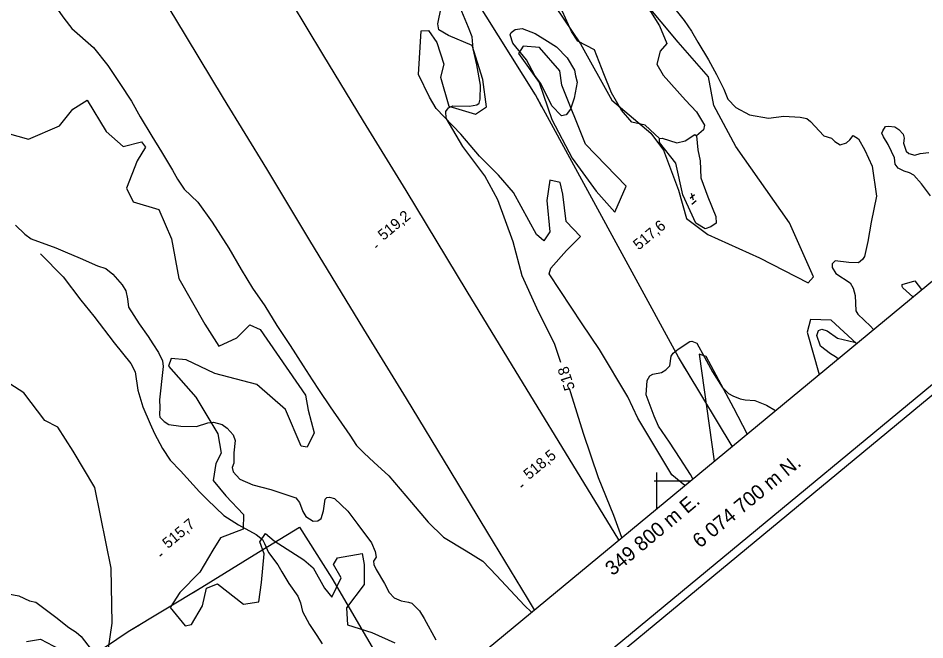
# Model space of a CAD drawing. Extents: x 347059 to 352153, y 6073752 to 6078601.
# Drawn here: x 349535.4 to 349911.2, y 6074634.1 to 6074891.7 of the extents above; entities that cross this region are included whole.
import ezdxf

# ---------------------------------------------------------------- set-up
doc = ezdxf.new("R2010")
doc.units = 0
for name, color, linetype in [('Level 1', 7, 'Continuous'), ('Level 2', 7, 'Continuous'), ('Level 25', 7, 'Continuous'), ('Level 3', 7, 'Continuous'), ('Level 37', 7, 'Continuous'), ('Level 4', 7, 'Continuous'), ('Level 44', 7, 'Continuous'), ('Level 60', 7, 'Continuous'), ('Level 61', 7, 'Continuous'), ('Level 7', 7, 'Continuous')]:
    doc.layers.add(name, color=color, linetype=linetype)

msp = doc.modelspace()

# ---------------------------------------------------------------- linework, layer by layer
at = {"layer": 'Level 1'}
msp.add_lwpolyline([(349913.45, 6074817.99), (349909.84, 6074823.06), (349906.56, 6074826.66), (349904.76, 6074827.64), (349902.65, 6074828.22), (349900.15, 6074829.53), (349898.89, 6074831.13), (349898.57, 6074833.82), (349897.38, 6074836.42), (349895.92, 6074839.33), (349893.97, 6074842.48), (349893.35, 6074843.97), (349893.78, 6074845.02), (349894.9, 6074846.82), (349896.13, 6074846.95), (349898.69, 6074846.64), (349900.42, 6074845.59), (349902.15, 6074843.6), (349902.62, 6074841.98), (349902.33, 6074839.84), (349903.41, 6074836.6), (349904.57, 6074835.58), (349907.03, 6074834.92), (349909.3, 6074835.56), (349912.84, 6074835.97)], dxfattribs=at)
at = {"layer": 'Level 2'}
for points in [[(349551.3, 6074895.96), (349554.27, 6074891.63), (349557.62, 6074887.34), (349566.59, 6074879.43), (349572.62, 6074872.07), (349577.49, 6074864.64), (349582.44, 6074857.28), (349585.93, 6074850.82), (349590.83, 6074842.75), (349594.75, 6074836.26), (349599.32, 6074828.71), (349601.47, 6074825.02), (349604.23, 6074820.78), (349609.88, 6074815.41), (349615.85, 6074807.2), (349622.74, 6074796.39), (349627.87, 6074787.58), (349632.5, 6074779.82), (349637.66, 6074772.54), (349642.62, 6074764.4), (349648.14, 6074756.07), (349653.59, 6074747.69), (349657.25, 6074741.8), (349660.14, 6074737.42), (349664.75, 6074730.61), (349672.8, 6074718.95), (349675.62, 6074714.64), (349678.81, 6074711.47), (349682.75, 6074707.74), (349689.09, 6074702.05), (349698.39, 6074690.97), (349705.26, 6074682.88), (349711.67, 6074676.63), (349721.02, 6074670.99), (349728.03, 6074666.74), (349733.7, 6074660.77), (349745.27, 6074648.36), (349748.12, 6074645.56)], [(349715.61, 6074855.28), (349722.47, 6074855.21), (349725.44, 6074855.69), (349726.44, 6074856.45), (349726.88, 6074858.16), (349726.95, 6074863.96), (349725.52, 6074872.36), (349723.99, 6074878.91), (349723.62, 6074883.9), (349721.98, 6074887.82), (349718.54, 6074896.13)], [(349805.33, 6074898.3), (349811.46, 6074890.66), (349814.48, 6074886.27), (349817.13, 6074881.68), (349821.47, 6074874.39), (349824.82, 6074868.38), (349827.8, 6074862.19), (349829.53, 6074858.1), (349832.82, 6074854.61)], [(349739.79, 6074885.75), (349741.44, 6074886.91), (349744.29, 6074887.43), (349749.63, 6074885.34), (349754.82, 6074882.17), (349758.55, 6074879.78), (349762.89, 6074875.22), (349765.92, 6074870.17), (349766.32, 6074867.82), (349767.01, 6074865.12), (349765.8, 6074858.53)], [(349765.8, 6074858.53), (349764.29, 6074853.91), (349762.58, 6074851.67), (349760.59, 6074851.19), (349756.62, 6074855.31), (349753.76, 6074860.95), (349751.82, 6074864.69), (349749.48, 6074867.94), (349746.08, 6074874.4), (349740.4, 6074881.27), (349739.33, 6074884.69), (349739.79, 6074885.75)], [(349760.29, 6074749.01), (349757.82, 6074756.49), (349750.33, 6074771.48), (349744.3, 6074784.87), (349740.55, 6074799.03), (349734.21, 6074816.38), (349728.85, 6074826.32), (349719.71, 6074838.45), (349712.77, 6074850.29), (349712.69, 6074852.97), (349713.75, 6074854.46), (349715.61, 6074855.28)], [(349832.82, 6074854.61), (349838.51, 6074851.65), (349846.4, 6074850.24), (349852.68, 6074851.03), (349859.53, 6074850.6), (349862.32, 6074850.04), (349863.74, 6074848.78), (349869.27, 6074842.87), (349872.47, 6074841.99), (349873.8, 6074840.58), (349876.02, 6074839.17), (349878.69, 6074840.07), (349880.05, 6074841.21), (349881.48, 6074843.07), (349883.74, 6074841.62), (349886.3, 6074836.94), (349889.33, 6074830.36), (349891.12, 6074817.86), (349888.9, 6074807.13), (349887.54, 6074799.12), (349886.11, 6074792.89), (349885.3, 6074791.63), (349883.64, 6074790.23), (349879.65, 6074790.45), (349874.01, 6074791.14), (349872.8, 6074789.83), (349872.82, 6074788.37), (349874.33, 6074785.86), (349880.16, 6074782), (349881.53, 6074779.83), (349882.34, 6074776.73), (349882.6, 6074770.44), (349883.36, 6074769.09), (349888.63, 6074764.03), (349889.89, 6074762.71)], [(349534.26, 6074805.94), (349538.15, 6074802.12), (349540.86, 6074800.28), (349550.99, 6074796.49), (349554.87, 6074794.86), (349561.15, 6074792.2), (349568.27, 6074789.04), (349571.68, 6074787.95), (349574.71, 6074785.58), (349578.48, 6074781.12), (349579.98, 6074778.63), (349580.71, 6074775.32), (349581.14, 6074771.88), (349585.62, 6074765.06), (349589.26, 6074759.81), (349591.24, 6074756.78), (349593.61, 6074753.15), (349595.27, 6074749.7), (349595.47, 6074747.3), (349594.93, 6074742.33), (349594.46, 6074737.28), (349594, 6074733.61), (349594.08, 6074730.42), (349594.04, 6074727.52), (349594.18, 6074726.42), (349595.94, 6074724.57), (349597.89, 6074723.28), (349602.84, 6074722.6), (349609.35, 6074722.47), (349614.01, 6074723.98), (349616.35, 6074724.26), (349619.98, 6074723.37), (349621.99, 6074721.87)], [(349906.25, 6074776.23), (349902.04, 6074779.88), (349901.78, 6074780.55), (349901.82, 6074781.32), (349906.97, 6074782.82), (349909.84, 6074779.2)], [(349872.1, 6074752.65), (349867.98, 6074755.71), (349866.34, 6074760.25), (349867.08, 6074762.21), (349868.44, 6074762.82), (349870.64, 6074762.14), (349874.96, 6074759.11), (349882.08, 6074757.37), (349882.92, 6074756.95)], [(349805.46, 6074747.66), (349806.06, 6074751.57), (349806.91, 6074752.87), (349808.97, 6074754.52), (349813.72, 6074757.67), (349814.62, 6074757.83), (349816.61, 6074756.98), (349819.82, 6074751.28), (349823.14, 6074745.18), (349827.14, 6074738.82), (349829.73, 6074736.17), (349831.66, 6074735.2), (349834.59, 6074734.02), (349836.69, 6074733.48), (349840.76, 6074733.25), (349845.55, 6074731.27), (349849.32, 6074729.19)], [(349875.19, 6074750.56), (349874.2, 6074751.38), (349872.1, 6074752.65)], [(349815.02, 6074700.84), (349814.03, 6074702.64), (349809.78, 6074709.21), (349805.4, 6074716.07), (349800.81, 6074722.6), (349799.01, 6074726.79), (349795.64, 6074735.6), (349796.1, 6074741.55), (349797.21, 6074743.43), (349798.5, 6074744.21), (349802.04, 6074744.88), (349803.77, 6074746.02), (349805.46, 6074747.66)], [(349785.56, 6074676.5), (349782.29, 6074685.62), (349775.94, 6074701.29), (349769.66, 6074719.58), (349764.46, 6074736.39), (349763.99, 6074737.82)], [(349621.99, 6074721.87), (349624.56, 6074719.09), (349625.34, 6074716.65), (349624.72, 6074711.61), (349624.8, 6074707.33), (349624.03, 6074705.57), (349624.56, 6074703.72), (349627.34, 6074700.72), (349632.6, 6074698.27), (349640.08, 6074696.42), (349648.87, 6074693.53), (349650.42, 6074693), (349651.96, 6074691.08), (349653.44, 6074687.22), (349654.62, 6074685.26), (349657.67, 6074683.33), (349659.63, 6074683.42), (349660.93, 6074684.42), (349661.93, 6074687.62), (349662.68, 6074692.35), (349663.38, 6074693.1), (349664.47, 6074693.25), (349666.53, 6074692.61), (349672.04, 6074687.4), (349676.24, 6074681.84), (349681.89, 6074674.31), (349683.39, 6074670.74), (349683.74, 6074668.32), (349682.69, 6074666.72), (349682.82, 6074665.34), (349683.84, 6074663.25), (349687.29, 6074657.45), (349689.21, 6074653.71), (349691.24, 6074651.55), (349694.19, 6074650.35), (349697.19, 6074649.72), (349698.53, 6074649.27), (349701.72, 6074646.1), (349703.61, 6074643.01), (349708.45, 6074634.09)], [(349514.65, 6074649.76), (349514.87, 6074649.84), (349520.04, 6074652.45), (349526.69, 6074654), (349535.62, 6074652.35), (349540.16, 6074650.31), (349542.79, 6074649.67), (349551.06, 6074643.58), (349556.36, 6074639.26), (349559.41, 6074637.32), (349561.53, 6074635.51), (349564.26, 6074631.93), (349566.78, 6074628.76), (349569.16, 6074627.11), (349575.71, 6074623.48), (349581.62, 6074619.82), (349584.41, 6074617.25), (349586.84, 6074614.48), (349588.77, 6074611.96)]]:
    msp.add_lwpolyline(points, dxfattribs=at)
at = {"layer": 'Level 25'}
for points in [[(349784.38, 6074675.53), (349768.37, 6074701.83), (349743.34, 6074742.62), (349721.53, 6074778.43), (349696.21, 6074820.32), (349678.53, 6074848.95), (349661.66, 6074876.79), (349648.66, 6074898.31), (349631.08, 6074927.35), (349614, 6074955), (349599.14, 6074979.85), (349585.75, 6075001.78), (349570.8, 6075026.04), (349554.23, 6075053.21), (349538.16, 6075079.35)], [(349520.07, 6075023.29), (349539.95, 6074990.52), (349559.48, 6074958.63), (349581.29, 6074923), (349600.2, 6074891.88), (349620.41, 6074858.47), (349638.31, 6074829.23), (349656.2, 6074799.57), (349678.59, 6074762.81), (349696.19, 6074734.05), (349714.33, 6074704.28), (349729.9, 6074678.44), (349746.4, 6074651.32), (349749.31, 6074646.55)]]:
    msp.add_lwpolyline(points, dxfattribs=at)
at = {"layer": 'Level 3'}
for p, q in [((349813.85, 6074817.08), (349815.66, 6074818.57)), ((349814.31, 6074819.21), (349815.14, 6074816.46)), ((349814.57, 6074814.56), (349816.42, 6074816.09)), ((349683.44, 6074796.65), (349684.36, 6074797.42)), ((349743.78, 6074697.55), (349744.7, 6074698.32)), ((349594.13, 6074668.98), (349595.05, 6074669.75))]:
    msp.add_line(p, q, dxfattribs=at)
at = {"layer": 'Level 37'}
for points in [[(349831.31, 6074714.31), (349812.61, 6074745.27), (349809.11, 6074751.23), (349749.75, 6074859.9), (349724.27, 6074900.83), (349698.65, 6074944.47), (349688.46, 6074960.35), (349667.84, 6074994.28), (349654.77, 6075015.26), (349644.24, 6075033.23), (349636.23, 6075046.12), (349615.69, 6075079.37), (349598.23, 6075108.69), (349592.96, 6075105.91), (349580.98, 6075125.99), (349566.24, 6075149.37), (349547.65, 6075180.79), (349528.46, 6075211.86), (349509.81, 6075242.39), (349492.18, 6075271.71), (349497.22, 6075274.53), (349477.61, 6075308.05), (349471.31, 6075319.03), (349431.44, 6075385.01)], [(349752.44, 6074854.97), (349749.75, 6074859.9), (349749.54, 6074860.23)], [(349814.1, 6074742.81), (349812.61, 6074745.27), (349811.03, 6074747.96)], [(349516.45, 6074598.14), (349531.64, 6074607.15), (349571.6, 6074631.21), (349581.05, 6074637.58), (349611.57, 6074655.88), (349633.21, 6074669.35), (349651.95, 6074680.82), (349665.38, 6074659.69), (349694.13, 6074610.55), (349698.03, 6074604.17)], [(349648.84, 6074678.92), (349651.95, 6074680.82), (349653.21, 6074678.84)], [(349607.98, 6074653.73), (349611.57, 6074655.88), (349613.11, 6074656.84)], [(349580.55, 6074637.25), (349581.05, 6074637.58), (349585.68, 6074640.36)]]:
    msp.add_lwpolyline(points, dxfattribs=at)
at = {"layer": 'Level 4'}
for points in [[(349820.11, 6074804.39), (349816.2, 6074806.79), (349810.92, 6074818.49), (349807.95, 6074831.55), (349801.15, 6074840.19), (349801.14, 6074841.84), (349802.37, 6074841.97), (349808.44, 6074840.03), (349811.83, 6074840.79), (349815.9, 6074843.46), (349816.5, 6074842.92), (349817.08, 6074837.13), (349818.02, 6074832.53), (349818.4, 6074825.53), (349821.3, 6074817.64), (349824.57, 6074809.48), (349824.62, 6074806.69), (349822.54, 6074805.24), (349820.11, 6074804.39)], [(349544.61, 6074794.06), (349554.08, 6074784.43), (349561.42, 6074774.82), (349566.75, 6074768.18), (349575.22, 6074757.21), (349582.16, 6074748.55), (349583.96, 6074745.18), (349585.05, 6074737.54), (349587.05, 6074730.59), (349590.06, 6074723.6), (349591.97, 6074719.57), (349595.17, 6074713.34), (349598.47, 6074708.54), (349602.65, 6074704.11), (349610.54, 6074695.38), (349613.86, 6074692.1), (349620.58, 6074685.69), (349626.72, 6074681.7), (349634.04, 6074677.82), (349636.65, 6074675.74), (349637.55, 6074674.03), (349639.1, 6074670.24), (349643.07, 6074665.26), (349644.75, 6074662.33), (349647.55, 6074657.5), (349651.32, 6074652.21), (349652.37, 6074649.5), (349653.28, 6074645.86), (349656.15, 6074640.49), (349659.18, 6074635.92), (349661.42, 6074632.49)]]:
    msp.add_lwpolyline(points, dxfattribs=at)
at = {"layer": 'Level 44'}
for points in [[(349754.58, 6074901.6), (349768.4, 6074880.98), (349781.47, 6074857.68), (349797.58, 6074843.96), (349802.86, 6074836.94), (349809.06, 6074820.44), (349812.41, 6074808.6)], [(349812.41, 6074808.6), (349821.21, 6074802.02), (349842.68, 6074792.41), (349862.75, 6074781.96), (349865.09, 6074784.51), (349855.03, 6074806.88), (349832.83, 6074838.42), (349823.69, 6074855.42), (349821.53, 6074867.29), (349808.9, 6074881.7), (349794.84, 6074898.52)], [(349811.67, 6074698.07), (349806.25, 6074702.43), (349792.21, 6074725.9), (349788.01, 6074734.81), (349776.34, 6074754.38), (349769.21, 6074765.02), (349755.52, 6074785.77), (349756.22, 6074788.14), (349762.66, 6074795.44), (349768.52, 6074801.25), (349762.5, 6074807.35), (349761.18, 6074818.73), (349759.99, 6074823.54), (349755.7, 6074824.55), (349754.44, 6074816.07), (349755.76, 6074803.13), (349753.23, 6074799.41), (349750.25, 6074802.02), (349740.7, 6074819.45), (349734.44, 6074826.55), (349726.63, 6074834.44), (349718.92, 6074843.62), (349708.66, 6074854.24), (349705.91, 6074858.94), (349701.31, 6074868.34), (349702.44, 6074886.44), (349705.46, 6074886.58), (349708.91, 6074881.57), (349711.84, 6074872.55), (349710.47, 6074867.23), (349713.95, 6074855.25), (349725.01, 6074851.86), (349729.44, 6074854.97), (349727.93, 6074866.22), (349723.59, 6074880.32), (349713.8, 6074884.49), (349709.71, 6074886.88), (349709.28, 6074889.35), (349710.69, 6074896.06)], [(349775.01, 6074820.03), (349782.65, 6074811.27), (349787.37, 6074822.04), (349770.55, 6074839.5), (349760.72, 6074863.84), (349759.88, 6074869.84), (349751.5, 6074879.5), (349744.73, 6074880.09), (349742.82, 6074877), (349751.33, 6074865.06), (349756.63, 6074849.64), (349765.05, 6074833.71), (349775.01, 6074820.03)], [(349522.84, 6074846.18), (349539.69, 6074841.55), (349552.5, 6074847.06), (349558.02, 6074853.96), (349564.07, 6074857.69), (349571.82, 6074844.67), (349578.98, 6074838.53), (349586.56, 6074840.39), (349588.22, 6074838.19), (349584.78, 6074832.59), (349580.3, 6074821.17), (349583.12, 6074815.59), (349593.64, 6074812.43), (349598.93, 6074800.23), (349601.97, 6074783.87), (349612.72, 6074764.87), (349618.62, 6074755.74), (349626.09, 6074759.17), (349631.48, 6074764.59)], [(349882.86, 6074756.91), (349872.28, 6074766.6), (349863.73, 6074766.84), (349862.43, 6074761.62), (349867.37, 6074744.1)], [(349631.48, 6074764.59), (349635.76, 6074762.66), (349654.49, 6074735.44), (349655.61, 6074729.21), (349658.06, 6074719.9), (349655.23, 6074713.94), (349652.76, 6074714.4), (349646.22, 6074729.55), (349634.35, 6074739.94), (349616.9, 6074744.44), (349605.07, 6074750.08), (349598.78, 6074750.64), (349597.76, 6074747.54), (349609, 6074734.66), (349618.14, 6074719.43), (349619.6, 6074711.52), (349617.33, 6074707.22), (349616.26, 6074700.19), (349621.52, 6074693.83), (349628.84, 6074686.06), (349628.67, 6074679.93), (349619.32, 6074676.42), (349616.08, 6074671.3), (349610.68, 6074662.13), (349602.42, 6074653.69), (349598.43, 6074647.5), (349604.55, 6074639.93), (349607.2, 6074640.51), (349611.74, 6074648.21), (349613.4, 6074655.59), (349617.95, 6074657.31), (349628.78, 6074648.91), (349635.2, 6074649.82), (349636.29, 6074657.91), (349637.31, 6074669.69), (349635.51, 6074674.76), (349637.86, 6074678.23), (349641.47, 6074675.13), (349653.75, 6074667.33), (349657.73, 6074663.95), (349662.3, 6074655.53), (349665.44, 6074651.74), (349669.28, 6074659.75), (349666.15, 6074665.34), (349667.71, 6074668.15), (349677.94, 6074669.86), (349678.82, 6074665.37), (349678.84, 6074657.02), (349671.44, 6074647.37), (349671.83, 6074640.38), (349682, 6074637.12), (349691.51, 6074632.85)], [(349837.49, 6074719.41), (349831.95, 6074730.04), (349820.48, 6074751.54), (349817.64, 6074752.43), (349823.8, 6074708.1)], [(349570.89, 6074617.39), (349574.31, 6074641.07), (349573.9, 6074663.79), (349571.85, 6074674.04), (349567.17, 6074697.21), (349558.24, 6074712.33), (349551.84, 6074722.24), (349546.4, 6074725.02), (349537.69, 6074736.45), (349526.38, 6074743.6)], [(349538.93, 6074633.38), (349544.64, 6074634.43), (349552.56, 6074630.3)]]:
    msp.add_lwpolyline(points, dxfattribs=at)
at = {"layer": 'Level 60'}
for p, q in [((349800, 6074703.43), (349800, 6074688.43)), ((349798.93, 6074700), (349814, 6074700))]:
    msp.add_line(p, q, dxfattribs=at)
msp.add_lwpolyline([(347109.95, 6075761.81), (348728.53, 6073803.05), (351407.22, 6076016.53), (349788.63, 6077975.29)], close=True, dxfattribs=at)
for points in [[(348723.67, 6073751.88), (352153.39, 6076585.96)], [(348724.12, 6073756.59), (352148.69, 6076586.41)]]:
    msp.add_lwpolyline(points, dxfattribs=at)
at = {"layer": 'Level 7'}
for points in [[(349752.81, 6074948.39), (349757.64, 6074945.12), (349760.87, 6074944.84), (349763.85, 6074940.02), (349770.55, 6074931.29), (349776.01, 6074925.11), (349776.5, 6074919.86), (349778.4, 6074912.94), (349782.18, 6074905.37), (349790.14, 6074899.96), (349795.59, 6074896.48), (349797.51, 6074894.36), (349801.2, 6074888.52), (349804.19, 6074881.19), (349801.53, 6074877.93), (349800.15, 6074872.6), (349802.66, 6074868), (349812.02, 6074857.7), (349816.53, 6074852.85), (349819.83, 6074847.29), (349819.49, 6074845.37), (349816.5, 6074842.92)], [(349801.14, 6074841.84), (349795.23, 6074847.29), (349789.74, 6074848.5), (349785.49, 6074853.57), (349781.28, 6074860.75), (349778.17, 6074868.57), (349774.2, 6074878.5), (349767.38, 6074882.18), (349764.73, 6074886.07), (349761.01, 6074894.44), (349756.37, 6074899.8), (349753.5, 6074904.85), (349748.84, 6074909.16), (349744.32, 6074908.66), (349741.43, 6074909.07), (349740.7, 6074911.74), (349745.33, 6074915.33), (349748.16, 6074920.53), (349744.63, 6074927.44), (349745.03, 6074930.9), (349746.55, 6074934.27), (349745, 6074937.91), (349741.3, 6074943.68)]]:
    msp.add_lwpolyline(points, dxfattribs=at)

# ---------------------------------------------------------------- texts
at = {"layer": 'Level 2'}
msp.add_text('518', height=4.5, rotation=108.0734, dxfattribs=at).set_placement((349766.24, 6074738.25))
at = {"layer": 'Level 3'}
for s, rotation, p in [('519,2', 39.62, (349686.8, 6074799.36)), ('  517,6', 39.57, (349790, 6074793.23)), ('518,5', 39.62, (349747.14, 6074700.26)), ('515,7', 39.62, (349597.49, 6074671.7))]:
    msp.add_text(s, height=4.5, rotation=rotation, dxfattribs=at).set_placement(p)
at = {"layer": 'Level 61'}
for s, height, rotation, p in [('6 074 700 m N.', 6.0001, 39.3644, (349817.96, 6074671.85)), ('349 800 m E. ', 6, 39.813, (349781.78, 6074660.4))]:
    msp.add_text(s, height=height, rotation=rotation, dxfattribs=at).set_placement(p)

doc.saveas('drawing.dxf')
